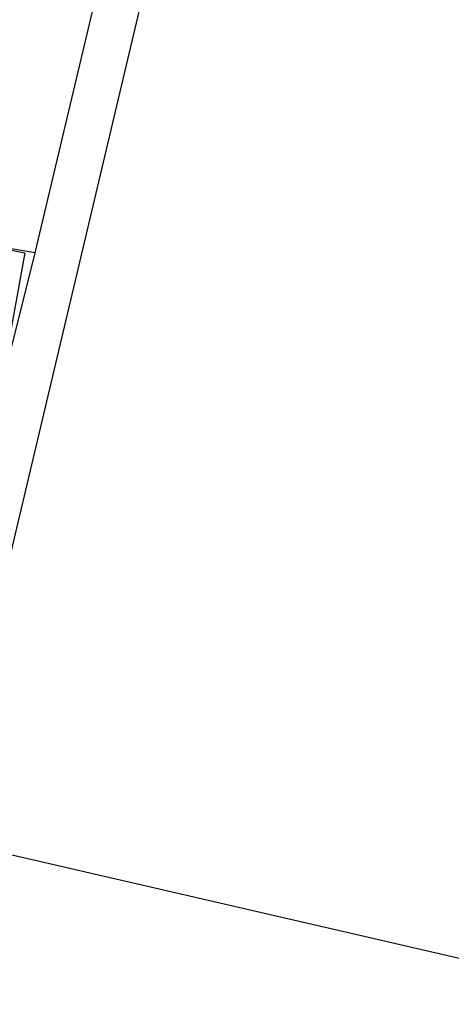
# Model space of a CAD drawing. Header units: feet. Extents: x -79 to 198, y -22 to 181.
# Tile 493 of 656: x 118.3 to 118.855, y 75.491 to 76.758. Entities that reach past the tile are written whole.
import ezdxf

# ---------------------------------------------------------------- set-up
doc = ezdxf.new("R2010")
doc.units = ezdxf.units.FT
doc.layers.add('A-LINEA', color=7, linetype='CONTINUOUS')

msp = doc.modelspace()

# ---------------------------------------------------------------- linework, layer by layer
at = {"layer": 'A-LINEA'}
for p, q in [((118.32, 76.4578), (119.96, 83.3911)), ((118.32, 76.4578), (119.96, 83.3911)), ((118.3067, 76.4578), (118.3067, 76.4578)), ((118.3067, 76.4578), (118.3067, 76.4578)), ((118.3067, 76.4578), (118.3067, 76.4578)), ((118.3067, 76.4578), (118.3067, 76.4578)), ((118.3067, 76.4578), (118.3067, 76.4578)), ((118.3067, 76.4578), (118.3067, 76.4578)), ((118.32, 76.4578), (118.32, 76.4578)), ((118.32, 76.4578), (118.32, 76.4578)), ((118.32, 76.4578), (118.32, 76.4578)), ((118.32, 76.4578), (118.32, 76.4578)), ((118.32, 76.4578), (118.32, 76.4578)), ((118.32, 76.4578), (118.32, 76.4578)), ((117.88, 75.7778), (119.0933, 75.4978)), ((117.88, 75.7778), (119.0933, 75.4978)), ((118.0533, 75.7378), (119.2667, 75.4578))]:
    msp.add_line(p, q, dxfattribs=at)
for points in [[(117.0933, 59.0178), (114.4, 59.6578), (118.2, 75.6978), (122, 91.7511), (124.68, 91.1111)], [(117.0933, 59.0178), (114.4, 59.6578), (118.2, 75.6978), (122, 91.7511), (124.68, 91.1111)], [(118.2133, 76.3244), (118.28, 76.2978), (118.32, 76.4578), (118.32, 76.4578), (118.24, 76.4711), (118.24, 76.4578), (118.24, 76.4711), (118.3067, 76.4578), (118.3067, 76.4578), (118.28, 76.3111), (118.28, 76.3111), (118.2267, 76.3244), (118.2267, 76.3244), (118.2267, 76.3244), (118.2267, 76.3244), (118.2133, 76.3378)], [(118.2133, 76.3244), (118.28, 76.2978), (118.32, 76.4578), (118.32, 76.4578), (118.24, 76.4711), (118.24, 76.4578), (118.24, 76.4711), (118.3067, 76.4578), (118.3067, 76.4578), (118.28, 76.3111), (118.28, 76.3111), (118.2267, 76.3244), (118.2267, 76.3244), (118.2267, 76.3244), (118.2267, 76.3244), (118.2133, 76.3378)], [(118.2133, 76.3244), (118.28, 76.2978), (118.32, 76.4578), (118.32, 76.4578), (118.24, 76.4711), (118.24, 76.4578), (118.24, 76.4711), (118.3067, 76.4578), (118.3067, 76.4578), (118.28, 76.3111), (118.28, 76.3111), (118.2267, 76.3244), (118.2267, 76.3244), (118.2267, 76.3244), (118.2267, 76.3244), (118.2133, 76.3378)], [(118.2133, 76.3244), (118.28, 76.2978), (118.32, 76.4578), (118.32, 76.4578), (118.24, 76.4711), (118.24, 76.4578), (118.24, 76.4711), (118.3067, 76.4578), (118.3067, 76.4578), (118.28, 76.3111), (118.28, 76.3111), (118.2267, 76.3244), (118.2267, 76.3244), (118.2267, 76.3244), (118.2267, 76.3244), (118.2133, 76.3378)], [(118.2133, 76.3244), (118.28, 76.2978), (118.32, 76.4578), (118.32, 76.4578), (118.24, 76.4711), (118.24, 76.4578), (118.24, 76.4711), (118.3067, 76.4578), (118.3067, 76.4578), (118.28, 76.3111), (118.28, 76.3111), (118.2267, 76.3244), (118.2267, 76.3244), (118.2267, 76.3244), (118.2267, 76.3244), (118.2133, 76.3378)], [(118.2133, 76.3244), (118.28, 76.2978), (118.32, 76.4578), (118.32, 76.4578), (118.24, 76.4711), (118.24, 76.4578), (118.24, 76.4711), (118.3067, 76.4578), (118.3067, 76.4578), (118.28, 76.3111), (118.28, 76.3111), (118.2267, 76.3244), (118.2267, 76.3244), (118.2267, 76.3244), (118.2267, 76.3244), (118.2133, 76.3378)]]:
    msp.add_lwpolyline(points, dxfattribs=at)

doc.saveas('drawing.dxf')
